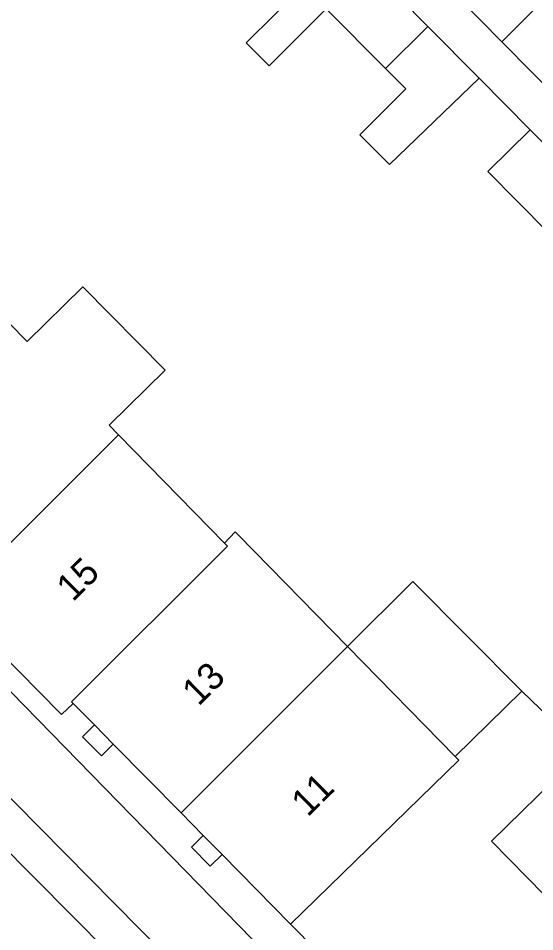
# Model space of a CAD drawing. Extents: x 128000 to 131008, y 398996 to 402500.
# Drawn here: x 129706.49 to 129725.7, y 399283.2 to 399317.15 of the extents above; entities that cross this region are included whole.
import ezdxf

# ---------------------------------------------------------------- set-up
doc = ezdxf.new("R2010")
doc.units = 0
for name, color, linetype in [('gg-afsc-erfafscheiding', 7, 'Continuous'), ('gg-anno-huisnummerreeks BGT', 7, 'Continuous'), ('gg-bbg-bijgebouw', 7, 'Continuous'), ('gg-bbg-gedigitaliseerde bebouwing', 7, 'Continuous'), ('gg-bbg-gedigitaliseerde bijgebouw', 7, 'Continuous'), ('gg-bbg-hoofdgebouw', 7, 'Continuous'), ('gg-bbg-luifel en loopbrug', 7, 'Continuous'), ('gg-bbg-tussenscheiding', 7, 'Continuous'), ('gg-knt-verharding', 7, 'Continuous'), ('gg-knt-verharding nz', 7, 'Continuous')]:
    doc.layers.add(name, color=color, linetype=linetype)

msp = doc.modelspace()

# ---------------------------------------------------------------- linework, layer by layer
at = {"layer": 'gg-afsc-erfafscheiding'}
msp.add_line((129725.52, 399313.01), (129723.623, 399314.93), dxfattribs=at)
msp.add_lwpolyline([(129748.288, 399330.832), (129729.053, 399311.644), (129724.477, 399316.279)], dxfattribs=at)
at = {"layer": 'gg-bbg-bijgebouw'}
for p, q in [((129719.524, 399319.064), (129721.725, 399316.85)), ((129722.884, 399317.894), (129724.477, 399316.279))]:
    msp.add_line(p, q, dxfattribs=at)
at = {"layer": 'gg-bbg-gedigitaliseerde bebouwing'}
for p, q in [((129706.155, 399305.814), (129706.82, 399305.135)), ((129709.866, 399302.025), (129710.211, 399301.672)), ((129710.211, 399301.672), (129714.16, 399297.64)), ((129714.677, 399297.941), (129718.733, 399293.8)), ((129718.733, 399293.8), (129722.74, 399289.71)), ((129722.74, 399289.71), (129725.22, 399292.14))]:
    msp.add_line(p, q, dxfattribs=at)
for points in [[(129709.866, 399302.025), (129711.946, 399304.075), (129708.89, 399307.175), (129706.82, 399305.135)], [(129714.16, 399297.64), (129714.55, 399298.07), (129714.677, 399297.941)], [(129725.22, 399292.14), (129726.91, 399290.51), (129726.92, 399289.34), (129724.09, 399286.57), (129728.681, 399281.881)]]:
    msp.add_lwpolyline(points, dxfattribs=at)
at = {"layer": 'gg-bbg-gedigitaliseerde bijgebouw'}
for p, q in [((129720.149, 399315.284), (129717.941, 399317.506)), ((129721.725, 399316.85), (129720.149, 399315.284)), ((129725.52, 399313.01), (129727.76, 399310.74))]:
    msp.add_line(p, q, dxfattribs=at)
for points in [[(129724.477, 399316.279), (129726.805, 399318.614), (129725.225, 399320.215)], [(129727.76, 399310.74), (129726.18, 399309.2), (129723.95, 399311.46), (129725.52, 399313.01)]]:
    msp.add_lwpolyline(points, dxfattribs=at)
at = {"layer": 'gg-bbg-hoofdgebouw'}
for p, q in [((129705.551, 399293.847), (129708.048, 399291.322)), ((129708.53, 399291.69), (129709.321, 399290.888)), ((129709.321, 399290.888), (129710.023, 399290.176)), ((129710.023, 399290.176), (129712.543, 399287.619)), ((129712.543, 399287.619), (129713.367, 399286.783)), ((129713.367, 399286.783), (129714.069, 399286.071)), ((129714.069, 399286.071), (129716.616, 399283.486))]:
    msp.add_line(p, q, dxfattribs=at)
for points in [[(129708.048, 399291.322), (129708.1, 399291.27), (129708.53, 399291.69)], [(129716.616, 399283.486), (129719.49, 399280.57), (129718.45, 399279.6)]]:
    msp.add_lwpolyline(points, dxfattribs=at)
at = {"layer": 'gg-bbg-luifel en loopbrug'}
msp.add_line((129723.623, 399314.93), (129721.725, 399316.85), dxfattribs=at)
for points in [[(129717.941, 399317.506), (129715.816, 399315.388), (129714.969, 399316.238), (129717.095, 399318.357)], [(129720.149, 399315.284), (129720.905, 399314.526), (129719.193, 399312.82), (129720.292, 399311.717), (129723.623, 399314.93)], [(129725.22, 399292.14), (129721.158, 399296.216), (129718.733, 399293.8)], [(129709.321, 399290.888), (129708.877, 399290.45), (129709.579, 399289.738), (129710.023, 399290.176)], [(129713.367, 399286.783), (129712.925, 399286.347), (129713.627, 399285.635), (129714.069, 399286.071)]]:
    msp.add_lwpolyline(points, dxfattribs=at)
at = {"layer": 'gg-bbg-tussenscheiding'}
for p, q in [((129703.973, 399295.444), (129710.211, 399301.672)), ((129712.543, 399287.619), (129718.733, 399293.8))]:
    msp.add_line(p, q, dxfattribs=at)
for points in [[(129708.53, 399291.69), (129708.473, 399291.747), (129714.268, 399297.532), (129714.16, 399297.64)], [(129716.616, 399283.486), (129722.868, 399289.58), (129722.74, 399289.71)]]:
    msp.add_lwpolyline(points, dxfattribs=at)
at = {"layer": 'gg-knt-verharding'}
msp.add_line((129718.45, 399279.6), (129684.6, 399314.16), dxfattribs=at)
msp.add_lwpolyline([(129718.314, 399273.917), (129719.307, 399274.902), (129685.105, 399309.52), (129683.915, 399308.517)], dxfattribs=at)
at = {"layer": 'gg-knt-verharding nz'}
msp.add_line((129718.314, 399273.917), (129683.915, 399308.517), dxfattribs=at)

# ---------------------------------------------------------------- texts
at = {"layer": 'gg-anno-huisnummerreeks BGT'}
for s, rotation, p in [('15', 44.7, (129708.515, 399295.435)), ('13', 44.6, (129713.187, 399291.557)), ('11', 44.6, (129717.247, 399287.437))]:
    msp.add_text(s, height=1, rotation=rotation, dxfattribs=at).set_placement(p)

doc.saveas('drawing.dxf')
